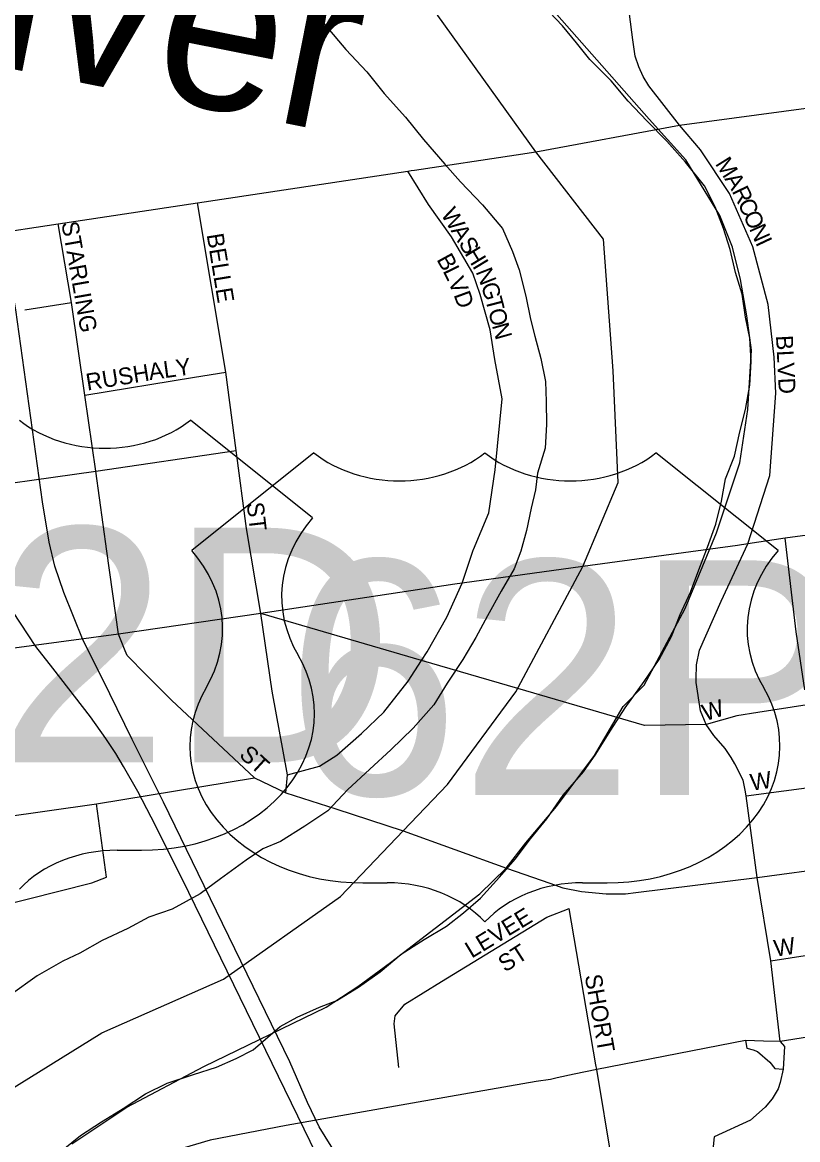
# Model space of a CAD drawing. Extents: x 0 to 34, y -6.2 to 22.
# Drawn here: x 6.129 to 6.564, y 17.461 to 18.089 of the extents above; entities that cross this region are included whole.
import ezdxf

# ---------------------------------------------------------------- set-up
doc = ezdxf.new("R2010")
doc.units = 0
for name, color, linetype in [('GM_P_US_Alignment', 7, 'Continuous'), ('GM_P_US_Shield', 7, 'Continuous'), ('GM_X_City_Street', 7, 'Continuous'), ('GM_X_City_Street_Text', 7, 'Continuous'), ('GM_X_Interchange_Ramps', 7, 'Continuous'), ('GM_X_Major_River', 7, 'Continuous'), ('GM_X_Major_River_Text', 7, 'Continuous'), ('GM_X_Rail_Line', 7, 'Continuous'), ('GM_X_Section', 7, 'Continuous'), ('GM_X_Township', 7, 'Continuous'), ('GM_X_US_Route', 7, 'Continuous'), ('GM_X_US_Shield', 7, 'Continuous')]:
    doc.layers.add(name, color=color, linetype=linetype)

msp = doc.modelspace()

# ---------------------------------------------------------------- linework, layer by layer
at = {"layer": 'GM_P_US_Alignment'}
msp.add_lwpolyline([(6.51286, 17.69448), (6.47825, 17.6939), (6.40701, 17.71475), (6.35302, 17.73055), (6.26269, 17.75698)], dxfattribs=at)
at = {"layer": 'GM_P_US_Shield'}
for p, q in [((6.29244, 17.84721), (6.22377, 17.79228)), ((6.55336, 17.79228), (6.4847, 17.84721)), ((6.3199, 17.60551), (6.33364, 17.60551)), ((6.4435, 17.60551), (6.45723, 17.60551))]:
    msp.add_line(p, q, dxfattribs=at)
for centre, major_axis, start_param, end_param in [((6.3405, 17.88644), (-0.06866, 0), 0.795399, 2.346194), ((6.43663, 17.88644), (-0.06866, 0), 0.795399, 2.346194), ((6.14503, 17.74817), (0.09613, 0), 5.838949, 6.894067), ((6.63211, 17.74817), (-0.09613, 0), 5.672304, 6.727422), ((6.31883, 17.68241), (0.09613, 0), 2.702327, 4.723529), ((6.4583, 17.68241), (-0.09613, 0), 1.559657, 3.580859), ((6.33364, 17.55058), (-0.06866, 0), 3.785094, 4.712389), ((6.4435, 17.55058), (-0.06866, 0), 4.712389, 5.639684)]:
    msp.add_ellipse(centre, major_axis=major_axis, ratio=0.8, start_param=start_param, end_param=end_param, dxfattribs=at)
at = {"layer": 'GM_X_City_Street'}
for points in [[(6.47177, 18.07944), (6.46597, 18.12433), (6.45232, 18.21508), (6.44574, 18.26243), (6.44177, 18.29132)], [(6.53484, 17.65752), (6.53375, 17.66317), (6.52902, 17.6723), (6.52708, 17.67603), (6.52362, 17.68103), (6.51724, 17.68823), (6.51286, 17.69448), (6.51199, 17.69667), (6.50977, 17.70222), (6.50731, 17.71804), (6.50736, 17.72024), (6.50752, 17.72804), (6.50921, 17.73637), (6.52131, 17.76389), (6.53633, 17.796), (6.5487, 17.83451), (6.55218, 17.88082), (6.55112, 17.90097), (6.54782, 17.93062), (6.53921, 17.96296), (6.52605, 17.99302), (6.50977, 18.01754), (6.49787, 18.03151), (6.48067, 18.05355), (6.47752, 18.05887), (6.47502, 18.0642), (6.47296, 18.07028), (6.47177, 18.07944)], [(6.38205, 17.79254), (6.3822, 17.79297), (6.39086, 17.81347), (6.39434, 17.83776), (6.39834, 17.87756), (6.39418, 17.89973), (6.39162, 17.9163), (6.38595, 17.93631), (6.38184, 17.94826), (6.36981, 17.96869), (6.35696, 17.98686), (6.34527, 18.00564)], [(6.27771, 17.66623), (6.26894, 17.71323), (6.26269, 17.75698), (6.25451, 17.80473), (6.24874, 17.84848), (6.24303, 17.89257), (6.22696, 17.98779)], [(6.1864, 17.73587), (6.18265, 17.74535), (6.17616, 17.79196), (6.16985, 17.83686), (6.16368, 17.87971), (6.1562, 17.93179), (6.14879, 17.97599)], [(6.12993, 17.92754), (6.1562, 17.93179)], [(6.2254, 17.88971), (6.24303, 17.89257)], [(6.16368, 17.87971), (6.2254, 17.88971)], [(5.7471, 17.76594), (5.78168, 17.77133), (5.83364, 17.77895), (5.88466, 17.78677), (5.91289, 17.79263), (5.91664, 17.7975), (5.91843, 17.79906), (5.92428, 17.80149), (5.96215, 17.80728), (6.00977, 17.81346), (6.08709, 17.82539), (6.16985, 17.83686), (6.24874, 17.84848)], [(6.56841, 17.71403), (6.56355, 17.74666), (6.55744, 17.79918)], [(6.29568, 17.67111), (6.30533, 17.67733), (6.3193, 17.68952), (6.33174, 17.70137), (6.34546, 17.7189), (6.35302, 17.73055), (6.35613, 17.73535), (6.36724, 17.75484), (6.37576, 17.77395), (6.38205, 17.79254)], [(6.25902, 17.66451), (6.21242, 17.70825), (6.19817, 17.72249), (6.18744, 17.73321), (6.1864, 17.73587)], [(6.70923, 17.7269), (6.66495, 17.71993), (6.61917, 17.71353), (6.56966, 17.7056), (6.54193, 17.70117)], [(6.54193, 17.70117), (6.53015, 17.69929), (6.51286, 17.69448)], [(6.53545, 17.65437), (6.57786, 17.66006), (6.62558, 17.66735), (6.67137, 17.67395), (6.70354, 17.67853)], [(6.27677, 17.65611), (6.27771, 17.66623), (6.29568, 17.67111)], [(6.55459, 17.51626), (6.54928, 17.56165), (6.54159, 17.6084), (6.53545, 17.65437), (6.53484, 17.65752)], [(6.04419, 17.57715), (6.07695, 17.58271), (6.16763, 17.60545), (6.17586, 17.6087), (6.17019, 17.64992)], [(6.36426, 17.54994), (6.42332, 17.58616), (6.43587, 17.59099)], [(6.451, 17.50321), (6.43587, 17.59099)], [(6.54928, 17.56165), (6.59271, 17.56843), (6.63896, 17.57505), (6.65516, 17.57749)], [(6.34023, 17.50164), (6.33765, 17.52615), (6.33805, 17.53069), (6.34362, 17.53728), (6.36426, 17.54994)], [(6.64528, 17.52991), (6.59713, 17.52308), (6.55459, 17.51626), (6.54513, 17.5165)], [(6.54513, 17.5165), (6.53501, 17.51676), (6.45145, 17.5006), (6.43881, 17.49786)], [(6.49755, 17.27057), (6.48679, 17.30498), (6.46405, 17.43175), (6.45999, 17.44963), (6.45145, 17.5006), (6.451, 17.50321)], [(6.42923, 17.49577), (6.42537, 17.49493), (6.41744, 17.49373), (6.35098, 17.4822), (6.27695, 17.469), (6.25548, 17.46492)], [(6.43881, 17.49786), (6.42923, 17.49577)], [(6.25548, 17.46492), (6.23416, 17.46086), (6.20305, 17.45167), (6.18466, 17.44282), (6.16981, 17.43044), (6.1546, 17.41146), (6.14955, 17.4037)]]:
    msp.add_lwpolyline(points, dxfattribs=at)
at = {"layer": 'GM_X_Interchange_Ramps'}
for points in [[(6.55459, 17.51626), (6.55699, 17.51345), (6.55623, 17.50068), (6.55461, 17.49326), (6.55346, 17.48968), (6.55008, 17.48405), (6.54602, 17.47932), (6.5379, 17.47211), (6.51741, 17.46274), (6.51592, 17.44785)], [(6.53501, 17.51676), (6.53572, 17.51256), (6.53946, 17.51157), (6.54182, 17.51059), (6.54871, 17.50468), (6.55146, 17.50114), (6.55623, 17.50068)]]:
    msp.add_lwpolyline(points, dxfattribs=at)
at = {"layer": 'GM_X_Major_River'}
for points in [[(6.28827, 18.10034), (6.29918, 18.08737), (6.31047, 18.07403), (6.32214, 18.06143), (6.33191, 18.04923), (6.34396, 18.03588), (6.35411, 18.0233), (6.36615, 18.00956), (6.37481, 17.99965), (6.38723, 17.98667), (6.39852, 17.97332), (6.40412, 17.96039), (6.40785, 17.95012), (6.41155, 17.9353), (6.41413, 17.92238), (6.41672, 17.91287), (6.42005, 17.90033), (6.42263, 17.88741), (6.42294, 17.87603), (6.42324, 17.86312), (6.42241, 17.84985), (6.41816, 17.83583), (6.41696, 17.82635), (6.41463, 17.81611), (6.4119, 17.80361), (6.4088, 17.79186), (6.40495, 17.78202), (6.39768, 17.76954), (6.39002, 17.75554), (6.38351, 17.74343), (6.37624, 17.73095), (6.36745, 17.71772), (6.3598, 17.70562), (6.34835, 17.69241), (6.33578, 17.68034), (6.32397, 17.6694), (6.3114, 17.65771), (6.30034, 17.64601), (6.28741, 17.63736), (6.27372, 17.62871), (6.26385, 17.62459), (6.25434, 17.6182), (6.23988, 17.60766), (6.22846, 17.59937), (6.21288, 17.59074), (6.19959, 17.58626), (6.18781, 17.57988), (6.17338, 17.57313), (6.16083, 17.566), (6.15133, 17.5615), (6.13689, 17.55323), (6.12167, 17.54232)], [(6.15146, 17.45561), (6.16135, 17.46352), (6.17314, 17.47104), (6.18531, 17.47856), (6.19786, 17.48684), (6.21002, 17.49284), (6.22483, 17.49768), (6.23773, 17.50178), (6.24875, 17.50665), (6.25824, 17.51153), (6.27348, 17.52472), (6.28298, 17.52998), (6.29552, 17.5356), (6.30539, 17.53934), (6.31755, 17.54686), (6.32973, 17.55551), (6.34153, 17.56531), (6.35446, 17.57358), (6.36701, 17.5811), (6.37652, 17.58863), (6.38604, 17.59693), (6.39672, 17.60863), (6.4055, 17.61883), (6.41428, 17.63016), (6.42344, 17.64149), (6.43261, 17.65472), (6.44405, 17.66793), (6.45093, 17.67776), (6.45934, 17.69137), (6.46738, 17.70385), (6.47807, 17.71859), (6.48648, 17.73106), (6.49338, 17.74393), (6.49837, 17.75642), (6.50413, 17.76891), (6.50875, 17.7814), (6.51375, 17.79428), (6.51838, 17.80715), (6.52148, 17.82004), (6.52383, 17.83255), (6.52883, 17.84542), (6.53195, 17.85907), (6.53505, 17.87157), (6.53741, 17.88522), (6.53824, 17.8985), (6.53756, 17.91178), (6.53498, 17.92356), (6.53316, 17.93648), (6.52945, 17.94864), (6.52649, 17.96156), (6.52277, 17.97335), (6.51792, 17.98552), (6.51193, 17.99732), (6.5014, 18.01067), (6.49087, 18.02249), (6.47957, 18.03394), (6.46903, 18.04501), (6.45963, 18.05645), (6.44757, 18.06829), (6.44005, 18.07782), (6.43216, 18.08735), (6.42124, 18.0988)]]:
    msp.add_lwpolyline(points, dxfattribs=at)
at = {"layer": 'GM_X_Rail_Line'}
for points in [[(6.16274, 17.74171), (6.15193, 17.7688), (6.14691, 17.78352), (6.14357, 17.7971), (6.13986, 17.81976), (6.12486, 17.92764), (6.12216, 17.9438), (6.11969, 17.95861)], [(6.13622, 17.73842), (6.12329, 17.7581), (6.10641, 17.78765), (6.09758, 17.80809), (6.09038, 17.83082), (6.08683, 17.84675), (6.08108, 17.8763), (6.07628, 17.91235)], [(6.29545, 17.46838), (6.28881, 17.48199), (6.2789, 17.50486), (6.22744, 17.61069), (6.20793, 17.65075), (6.1903, 17.68612), (6.1778, 17.71174), (6.16628, 17.73471), (6.16274, 17.74171)], [(6.28707, 17.46697), (6.21851, 17.60728), (6.20105, 17.64248), (6.19344, 17.65681), (6.18546, 17.67091), (6.18116, 17.67824), (6.17559, 17.68661), (6.16689, 17.69884), (6.14579, 17.72617), (6.13622, 17.73842)], [(6.31028, 17.41926), (6.28707, 17.46697)], [(6.31409, 17.43817), (6.29545, 17.46838)]]:
    msp.add_lwpolyline(points, dxfattribs=at)
at = {"layer": 'GM_X_Section'}
msp.add_lwpolyline([(6.15645, 17.45872), (6.18726, 17.47936), (6.23058, 17.5022), (6.29935, 17.53549), (6.31723, 17.54712), (6.33549, 17.56065), (6.38574, 17.59935), (6.4006, 17.61365), (6.41167, 17.62798), (6.42884, 17.64833), (6.45024, 17.67699), (6.46631, 17.70454), (6.47814, 17.71659), (6.50113, 17.75964), (6.51882, 17.80233), (6.53195, 17.84165), (6.53629, 17.87155), (6.5384, 17.90487), (6.53586, 17.9242), (6.5322, 17.94468), (6.52777, 17.96289), (6.52068, 17.98074), (6.50156, 18.01192), (6.48087, 18.03477), (6.40526, 18.12086)], dxfattribs=at)
at = {"layer": 'GM_X_Township'}
msp.add_lwpolyline([(6.06109, 17.43356), (6.11583, 17.48557), (6.17331, 17.52116), (6.24173, 17.55127), (6.30742, 17.59781), (6.34272, 17.63472), (6.36763, 17.66076), (6.40595, 17.71277), (6.44369, 17.78328), (6.46342, 17.83046), (6.46069, 17.89341), (6.45521, 17.96731), (6.41724, 18.01645), (6.36215, 18.0932), (6.30468, 18.15478), (6.24173, 18.2013), (6.11856, 18.21225), (5.95161, 18.21497), (5.83118, 18.24507), (5.73028, 18.32395), (5.68064, 18.36275)], dxfattribs=at)
at = {"layer": 'GM_X_US_Route'}
for points in [[(6.49787, 18.03151), (6.49787, 18.03151), (6.57205, 18.04143), (6.61758, 18.04791), (6.66576, 18.05493)], [(6.34718, 18.00593), (6.34898, 18.0062), (6.40617, 18.01483), (6.41723, 18.01645), (6.49787, 18.03151)], [(5.70202, 17.90642), (5.75893, 17.91619), (5.8116, 17.92255), (5.86413, 17.93061), (5.895, 17.93565), (5.94262, 17.94323), (5.95572, 17.94535), (5.99026, 17.95073), (6.01341, 17.95436), (6.02991, 17.95805), (6.14879, 17.97599), (6.22696, 17.98779), (6.34527, 18.00564), (6.34718, 18.00593)], [(6.6994, 17.81895), (6.65176, 17.81237), (6.60471, 17.80555), (6.55744, 17.79918), (6.53633, 17.796), (6.53064, 17.79522)], [(6.53064, 17.79522), (6.44368, 17.78328), (6.37576, 17.77395), (6.37174, 17.77335)], [(6.37174, 17.77335), (6.31602, 17.76499), (6.26269, 17.75698), (6.18265, 17.74535), (6.09992, 17.7343), (6.02307, 17.72213), (5.9738, 17.71527), (5.90301, 17.70528)], [(5.72959, 17.58569), (5.75184, 17.5888), (5.80777, 17.59516), (5.86039, 17.60355), (5.91316, 17.61226), (5.98591, 17.6233), (6.03645, 17.62975), (6.11599, 17.64224), (6.17019, 17.64992), (6.25902, 17.66451)], [(6.25902, 17.66451), (6.27677, 17.65611), (6.30473, 17.64704)], [(6.30473, 17.64704), (6.34272, 17.63472), (6.40071, 17.61367), (6.42517, 17.60525)], [(6.47346, 17.59997), (6.54159, 17.6084), (6.58607, 17.61452), (6.63208, 17.62111), (6.67798, 17.62772), (6.72556, 17.63506)], [(6.42517, 17.60525), (6.43244, 17.60274), (6.4428, 17.60065), (6.45668, 17.59923), (6.46762, 17.59925), (6.47346, 17.59997)]]:
    msp.add_lwpolyline(points, dxfattribs=at)
at = {"layer": 'GM_X_US_Shield'}
for p, q in [((6.2917, 17.81061), (6.22303, 17.86554)), ((6.18183, 17.62384), (6.19557, 17.62384))]:
    msp.add_line(p, q, dxfattribs=at)
for centre, major_axis, start_param, end_param in [((6.17497, 17.90477), (-0.06866, 0), 0.795399, 2.346194), ((6.37044, 17.7665), (-0.09613, 0), 5.672304, 6.727422), ((6.19664, 17.70074), (-0.09613, 0), 1.559657, 3.580859), ((6.18183, 17.56891), (-0.06866, 0), 4.712389, 5.639684)]:
    msp.add_ellipse(centre, major_axis=major_axis, ratio=0.8, start_param=start_param, end_param=end_param, dxfattribs=at)

# ---------------------------------------------------------------- texts
at = {"layer": 'GM_P_US_Shield'}
msp.add_text('62P', height=0.131836, dxfattribs=at).set_placement((6.27638, 17.65495))
at = {"layer": 'GM_X_City_Street_Text'}
for s, rotation, p in [('M', 302.12895, (6.51774, 18.00974)), ('A', 301.2524, (6.52304, 18.0013)), ('R', 295.98951, (6.52725, 17.99438)), ('W', 301.25501, (6.36354, 17.98147)), ('C', 294.12033, (6.53051, 17.98771)), ('O', 294.02242, (6.53357, 17.98087)), ('STARLING', 280.0089, (6.1505, 17.97657)), ('A', 301.26959, (6.36916, 17.9722)), ('N', 294.02218, (6.53696, 17.97326)), ('BELLE', 279.24624, (6.23216, 17.9699)), ('S', 301.24956, (6.37348, 17.96508)), ('I', 295.2763, (6.54044, 17.96545)), ('B', 298.75972, (6.3612, 17.956)), ('H', 301.26959, (6.37694, 17.95938)), ('I', 301.26374, (6.38127, 17.95225)), ('L', 296.13749, (6.36476, 17.94953)), ('V', 293.16129, (6.36764, 17.94366)), ('N', 291.50514, (6.38324, 17.94907)), ('G', 287.19756, (6.38624, 17.9415)), ('D', 290.05219, (6.37087, 17.93613)), ('T', 284.61283, (6.38867, 17.93365)), ('O', 284.20061, (6.39035, 17.92721)), ('N', 285.83532, (6.39246, 17.91885)), ('BLVD', 272.93896, (6.55218, 17.91313)), ('RUSH', 9.21211, (6.16512, 17.88221)), ('ALY', 7.84923, (6.20016, 17.88805)), ('ST', 276.70686, (6.25468, 17.81899)), ('W', 17.09327, (6.51238, 17.69632)), ('ST', 317.49781, (6.24994, 17.67676)), ('W', 8.74111, (6.53847, 17.65721)), ('LEVEE', 31.18231, (6.38115, 17.56281)), ('ST', 32.73207, (6.39992, 17.55491)), ('W', 8.74111, (6.5518, 17.56388)), ('SHORT', 280.08029, (6.44466, 17.55326))]:
    msp.add_text(s, height=0.00947, rotation=rotation, dxfattribs=at).set_placement(p)
at = {"layer": 'GM_X_Major_River_Text'}
msp.add_text('River', height=0.094694, rotation=348.77331, dxfattribs=at).set_placement((6.01962, 18.0835))
at = {"layer": 'GM_X_US_Shield'}
msp.add_text('62D', height=0.131836, dxfattribs=at).set_placement((6.01471, 17.67328))

doc.saveas('drawing.dxf')
